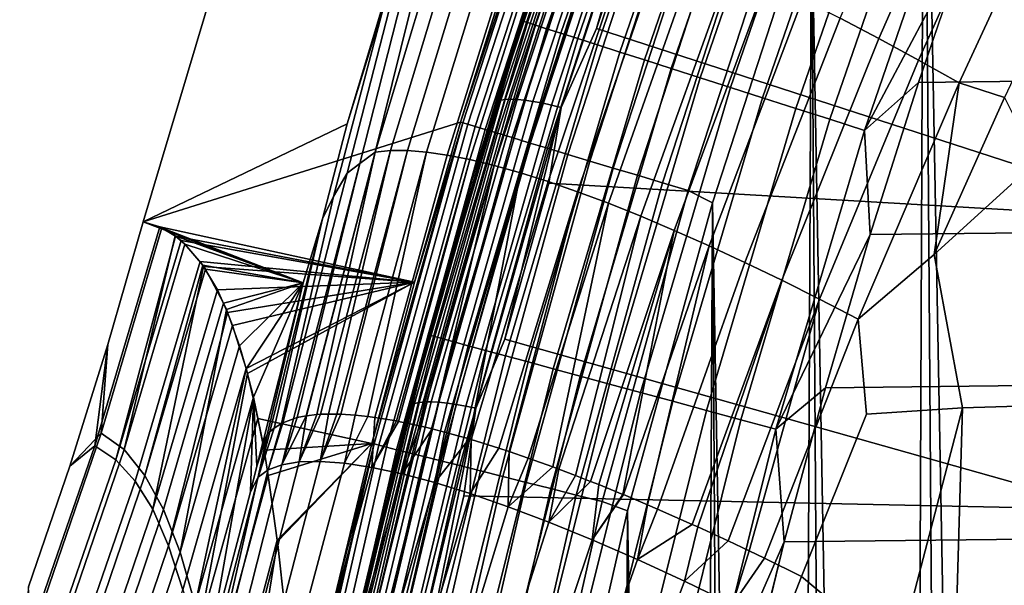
# Model space of a CAD drawing. Header units: metres. Extents: x -109 to 109, y -342 to 66.
# Tile 206 of 512: x -28.56 to -24.84, y 6.33 to 8.47. Entities that reach past the tile are written whole.
import ezdxf

# ---------------------------------------------------------------- set-up
doc = ezdxf.new("R2010")
doc.units = ezdxf.units.M
doc.layers.add('solid_K_24_62_16_000B91', color=7, linetype='CONTINUOUS')

msp = doc.modelspace()

# ---------------------------------------------------------------- linework, layer by layer
at = {"layer": 'solid_K_24_62_16_000B91'}
for points in [[(-24.752234, -11.089886, 31), (-24.667767, 11.188391, 31), (-25.145042, 10.070033, 31)], [(-25.227768, -9.960844, 31), (-25.145042, 10.070033, 31), (-25.571054, 8.933078, 31)], [(-25.227768, -9.960844, 31), (-24.996359, -10.528088, 31), (-25.145042, 10.070033, 31)], [(-24.996359, -10.528088, 31), (-24.752234, -11.089886, 31), (-25.145042, 10.070033, 31)], [(-26.258169, 9.638721, 83.562515), (-26.629583, 8.58754, 83.426178), (-26.661694, 8.467737, 83.562515)], [(-26.258169, 9.638721, 83.562515), (-26.661694, 8.467737, 83.562515), (-26.64362, 8.461953, 83.699898), (-26.24037, 9.632144, 83.699898)], [(-26.24037, 9.632144, 83.699898), (-26.64362, 8.461953, 83.699898), (-26.613539, 8.452326, 83.834938), (-26.210743, 9.621196, 83.834938)], [(-26.210743, 9.621196, 83.834938), (-26.613539, 8.452326, 83.834938), (-26.571707, 8.438938, 83.966492), (-26.169544, 9.60597, 83.966492)], [(-26.169544, 9.60597, 83.966492), (-26.571707, 8.438938, 83.966492), (-26.518482, 8.421905, 84.093422), (-26.117125, 9.586598, 84.093422)], [(-26.117125, 9.586598, 84.093422), (-26.518482, 8.421905, 84.093422), (-26.454319, 8.40137, 84.214653), (-26.053932, 9.563247, 84.214653)], [(-26.053932, 9.563247, 84.214653), (-26.454319, 8.40137, 84.214653), (-26.379765, 8.37751, 84.32914), (-25.980509, 9.536113, 84.32914)], [(-25.980509, 9.536113, 84.32914), (-26.379765, 8.37751, 84.32914), (-26.29546, 8.35053, 84.435905), (-25.89748, 9.505429, 84.435905)], [(-25.89748, 9.505429, 84.435905), (-26.29546, 8.35053, 84.435905), (-26.202124, 8.320659, 84.534042), (-25.805555, 9.471459, 84.534042)], [(-25.805555, 9.471459, 84.534042), (-26.202124, 8.320659, 84.534042), (-26.100554, 8.288153, 84.622704), (-25.705523, 9.434492, 84.622704)], [(-25.705523, 9.434492, 84.622704), (-26.100554, 8.288153, 84.622704), (-25.991619, 8.25329, 84.701141), (-25.598236, 9.394844, 84.701141)], [(-26.73579, 8.251332, 43.244476), (-26.473448, 9.05409, 43.440899), (-26.352728, 9.395815, 43.498203)], [(-26.383034, 9.296406, 43.436703), (-26.73579, 8.251332, 43.244476), (-26.352728, 9.395815, 43.498203)], [(-25.598236, 9.394844, 84.701141), (-25.991619, 8.25329, 84.701141), (-25.876249, 8.216368, 84.768677), (-25.484613, 9.352856, 84.768677)], [(-25.461948, 8.478376, -21.302095), (-25.071821, 9.39183, -21.312485), (-24.919682, 9.305031, -21.436213), (-25.315866, 8.401527, -21.415205)], [(-25.484613, 9.352856, 84.768677), (-25.876249, 8.216368, 84.768677), (-25.755432, 8.177702, 84.824738), (-25.365623, 9.308884, 84.824738)], [(24.762493, 9.372699, 84.926178), (-24.970949, 8.806462, 84.926178), (-25.16643, 8.235711, 84.926178), (24.970947, 8.806472, 84.926178)], [(-25.365623, 9.308884, 84.824738), (-25.755432, 8.177702, 84.824738), (-25.630199, 8.137624, 84.868843), (-25.242287, 9.263305, 84.868843)], [(-25.315866, 8.401527, -21.415205), (-24.919682, 9.305031, -21.436213), (-24.763647, 9.212976, -21.550917), (-25.1661, 8.319945, -21.519821)], [(-26.498806, 9.280988, 30.136866), (-26.708704, 8.686941, 30.034899), (-26.896856, 8.085601, 30.034899)], [(-26.88843, 8.083062, 30.136866), (-26.498806, 9.280988, 30.136866), (-26.896856, 8.085601, 30.034899)], [(-26.870039, 8.077535, 30.237499), (-26.480684, 9.27464, 30.237499), (-26.498806, 9.280988, 30.136866), (-26.88843, 8.083062, 30.136866)], [(-26.480684, 9.27464, 30.237499), (-26.870039, 8.077535, 30.237499), (-26.841887, 8.069071, 30.335642), (-26.452938, 9.264923, 30.335642)], [(-26.371096, 9.300423, 43.399498), (-26.745205, 8.168626, 43.148582), (-26.757307, 8.164118, 43.18568), (-26.383034, 9.296406, 43.436703)], [(-26.383034, 9.296406, 43.436703), (-26.757307, 8.164118, 43.18568), (-26.73579, 8.251332, 43.244476)], [(-26.354666, 9.302498, 43.363876), (-26.728552, 8.171376, 43.113113), (-26.745205, 8.168626, 43.148582), (-26.371096, 9.300423, 43.399498)], [(-26.334026, 9.302594, 43.330456), (-26.707634, 8.17232, 43.07988), (-26.728552, 8.171376, 43.113113), (-26.354666, 9.302498, 43.363876)], [(-26.309534, 9.30071, 43.299805), (-26.682808, 8.171444, 43.04945), (-26.707634, 8.17232, 43.07988), (-26.334026, 9.302594, 43.330456)], [(-26.281607, 9.296879, 43.272446), (-26.654501, 8.168759, 43.02235), (-26.682808, 8.171444, 43.04945), (-26.309534, 9.30071, 43.299805)], [(-26.250723, 9.291164, 43.248856), (-26.623198, 8.164315, 42.999039), (-26.654501, 8.168759, 43.02235), (-26.281607, 9.296879, 43.272446)], [(-26.217413, 9.283667, 43.229431), (-26.589434, 8.158187, 42.979919), (-26.623198, 8.164315, 42.999039), (-26.250723, 9.291164, 43.248856)], [(-26.182247, 9.274513, 43.214512), (-26.553791, 8.150478, 42.965321), (-26.589434, 8.158187, 42.979919), (-26.217413, 9.283667, 43.229431)], [(-26.14583, 9.263861, 43.20435), (-26.516878, 8.141323, 42.95549), (-26.553791, 8.150478, 42.965321), (-26.182247, 9.274513, 43.214512)], [(-26.452938, 9.264923, 30.335642), (-26.841887, 8.069071, 30.335642), (-26.804264, 8.057761, 30.430262), (-26.415861, 9.251937, 30.430262)], [(-26.415861, 9.251937, 30.430262), (-26.804264, 8.057761, 30.430262), (-26.757568, 8.043724, 30.520365), (-26.369843, 9.235819, 30.520365)], [(-26.369843, 9.235819, 30.520365), (-26.757568, 8.043724, 30.520365), (-26.702288, 8.027106, 30.605007), (-26.315363, 9.216739, 30.605007)], [(-26.14583, 9.263861, 43.20435), (-26.383057, 8.43944, 43.019005), (-26.516878, 8.141323, 42.95549)], [(-26.14583, 9.263861, 43.20435), (-26.190243, 9.02004, 43.14772), (-26.383057, 8.43944, 43.019005)], [(-25.242287, 9.263305, 84.868843), (-25.630199, 8.137624, 84.868843), (-25.501623, 8.096475, 84.900612), (-25.115656, 9.216508, 84.900612)], [(-26.315363, 9.216739, 30.605007), (-26.702288, 8.027106, 30.605007), (-26.639004, 8.008083, 30.683298), (-26.252996, 9.194896, 30.683298)], [(-26.252996, 9.194896, 30.683298), (-26.639004, 8.008083, 30.683298), (-26.568382, 7.986853, 30.754417), (-26.183397, 9.17052, 30.754417)], [(-25.115656, 9.216508, 84.900612), (-25.501623, 8.096475, 84.900612), (-25.370802, 8.054606, 84.919785), (-24.986814, 9.168895, 84.919785)], [(-25.1661, 8.319945, -21.519821), (-24.763647, 9.212976, -21.550917), (-24.604107, 9.115869, -21.656206), (-25.013027, 8.233805, -21.615583)], [(-26.183397, 9.17052, 30.754417), (-26.568382, 7.986853, 30.754417), (-26.491161, 7.96364, 30.817619), (-26.107296, 9.143867, 30.817619)], [(-24.986814, 9.168895, 84.919785), (-25.370802, 8.054606, 84.919785), (-24.970949, 8.806462, 84.926178)], [(-26.107296, 9.143867, 30.817619), (-26.491161, 7.96364, 30.817619), (-26.408154, 7.938687, 30.872238), (-26.02549, 9.115215, 30.872238)], [(-26.02549, 9.115215, 30.872238), (-26.408154, 7.938687, 30.872238), (-26.320229, 7.912256, 30.917702), (-25.938841, 9.084867, 30.917702)], [(-25.938841, 9.084867, 30.917702), (-26.320229, 7.912256, 30.917702), (-26.228312, 7.884625, 30.953533), (-25.848255, 9.053141, 30.953533)], [(-25.013027, 8.233805, -21.615583), (-24.604107, 9.115869, -21.656206), (-24.56476, 8.763725, -21.73756), (-24.840965, 8.179296, -21.704206)], [(-26.73579, 8.251332, 43.244476), (-26.668295, 8.467478, 43.312233), (-26.473448, 9.05409, 43.440899)], [(-26.473448, 9.05409, 43.440899), (-26.668295, 8.467478, 43.312233), (-26.629583, 8.58754, 83.426178)], [(-25.848255, 9.053141, 30.953533), (-26.228312, 7.884625, 30.953533), (-26.133366, 7.856084, 30.979355), (-25.754684, 9.02037, 30.979355)], [(-26.190243, 9.02004, 43.14772), (-23.804426, 8.794173, 43.097649), (-24.149895, 7.714644, 42.858322), (-26.383057, 8.43944, 43.019005)], [(-25.754684, 9.02037, 30.979355), (-26.133366, 7.856084, 30.979355), (-26.036386, 7.826931, 30.994898), (-25.659111, 8.986897, 30.994898)], [(-27.219597, 7.972097, -19.209707), (-26.921438, 8.963758, -19.036854), (-26.861788, 8.970532, -19.227673), (-27.162268, 7.978426, -19.386156)], [(-27.162268, 7.978426, -19.386156), (-26.861788, 8.970532, -19.227673), (-26.794979, 8.96914, -19.416288), (-27.097836, 7.978263, -19.560278)], [(-27.097836, 7.978263, -19.560278), (-26.794979, 8.96914, -19.416288), (-26.720552, 8.961529, -19.601833), (-27.026188, 7.972586, -19.731421)], [(-25.659111, 8.986897, 30.994898), (-26.036386, 7.826931, 30.994898), (-25.944952, 7.780631, 31), (-25.571054, 8.933078, 31)], [(-26.708704, 8.686941, 30.034899), (-27.72887, 8.941092, -0.000078), (-28.096148, 7.709268, 0.003387), (-26.896856, 8.085601, 30.034899)], [(-27.146049, 8.675039, -18.219675), (-27.32548, 8.078729, -18.328506), (-28.096148, 7.709268, 0.003387), (-27.72887, 8.941092, -0.000078)], [(-26.992424, 8.890015, -18.855658), (-26.921438, 8.963758, -19.036854), (-27.219597, 7.972097, -19.209707)], [(-27.026188, 7.972586, -19.731421), (-26.720552, 8.961529, -19.601833), (-26.63868, 8.947692, -19.783787), (-26.947491, 7.961384, -19.899101)], [(-26.947491, 7.961384, -19.899101), (-26.63868, 8.947692, -19.783787), (-26.549526, 8.927623, -19.961624), (-26.861904, 7.944648, -20.06284)], [(-25.651836, -8.811467, 31), (-25.571054, 8.933078, 31), (-25.944952, 7.780631, 31)], [(-25.651836, -8.811467, 31), (-25.446291, -9.388548, 31), (-25.571054, 8.933078, 31)], [(-25.446291, -9.388548, 31), (-25.227768, -9.960844, 31), (-25.571054, 8.933078, 31)], [(-26.861904, 7.944648, -20.06284), (-26.549526, 8.927623, -19.961624), (-26.453268, 8.901315, -20.134825), (-26.769596, 7.92237, -20.222153)], [(-26.769596, 7.92237, -20.222153), (-26.453268, 8.901315, -20.134825), (-26.350075, 8.868765, -20.30287), (-26.670731, 7.894543, -20.376558)], [(-27.04833, 8.831449, -18.670416), (-26.992424, 8.890015, -18.855658), (-27.219597, 7.972097, -19.209707), (-27.277903, 7.929711, -19.036991)], [(-26.670731, 7.894543, -20.376558), (-26.350075, 8.868765, -20.30287), (-26.240217, 8.830055, -20.465315), (-26.565571, 7.861238, -20.525654)], [(-27.277903, 7.929711, -19.036991), (-27.32543, 7.892591, -18.861504), (-27.123585, 8.677474, -18.505056), (-27.04833, 8.831449, -18.670416)], [(-26.565571, 7.861238, -20.525654), (-26.240217, 8.830055, -20.465315), (-26.124065, 8.785361, -20.621796), (-26.454466, 7.822608, -20.669102)], [(-26.454466, 7.822608, -20.669102), (-26.124065, 8.785361, -20.621796), (-26.001993, 8.734861, -20.771952), (-26.337772, 7.77881, -20.806578)], [(-25.370802, 8.054606, 84.919785), (-25.16643, 8.235711, 84.926178), (-24.970949, 8.806462, 84.926178)], [(24.970947, 8.806472, 84.926178), (-25.16643, 8.235711, 84.926178), (-25.348896, 7.660576, 84.926178), (25.166428, 8.235722, 84.926178)], [(-26.337772, 7.77881, -20.806578), (-26.001993, 8.734861, -20.771952), (-25.874372, 8.678734, -20.915421), (-26.215845, 7.729997, -20.937748)], [(-27.32543, 7.892591, -18.861504), (-27.377378, 7.805146, -18.695299), (-27.184776, 8.534069, -18.339186), (-27.123585, 8.677474, -18.505056)], [(-27.184776, 8.534069, -18.339186), (-27.32548, 8.078729, -18.328506), (-27.146049, 8.675039, -18.219675)], [(-26.215845, 7.729997, -20.937748), (-25.874372, 8.678734, -20.915421), (-25.741575, 8.617159, -21.051842), (-26.089045, 7.676327, -21.062284)], [(-26.089045, 7.676327, -21.062284), (-25.741575, 8.617159, -21.051842), (-25.603975, 8.550313, -21.180853), (-25.957724, 7.617956, -21.179857)], [(-26.668295, 8.467478, 43.312233), (-26.850212, 7.876486, 43.182629), (-26.990961, 7.384096, 83.426178), (-26.629583, 8.58754, 83.426178)], [(-26.661694, 8.467737, 83.562515), (-26.629583, 8.58754, 83.426178), (-26.990961, 7.384096, 83.426178)], [(-27.377378, 7.805146, -18.695299), (-27.4189, 7.720669, -18.528538), (-27.32548, 8.078729, -18.328506), (-27.184776, 8.534069, -18.339186)], [(-25.957724, 7.617956, -21.179857), (-25.603975, 8.550313, -21.180853), (-25.461948, 8.478376, -21.302095), (-25.822241, 7.55504, -21.290138)], [(-26.661694, 8.467737, 83.562515), (-26.990961, 7.384096, 83.426178), (-27.013027, 7.28005, 83.562515)], [(-26.661694, 8.467737, 83.562515), (-27.013027, 7.28005, 83.562515), (-26.994715, 7.275071, 83.699898), (-26.64362, 8.461953, 83.699898)], [(-26.64362, 8.461953, 83.699898), (-26.994715, 7.275071, 83.699898), (-26.964237, 7.266784, 83.834938), (-26.613539, 8.452326, 83.834938)], [(-26.613539, 8.452326, 83.834938), (-26.964237, 7.266784, 83.834938), (-26.921854, 7.25526, 83.966492), (-26.571707, 8.438938, 83.966492)], [(-26.73579, 8.251332, 43.244476), (-26.850212, 7.876486, 43.182629), (-26.668295, 8.467478, 43.312233)], [(-25.822241, 7.55504, -21.290138), (-25.461948, 8.478376, -21.302095), (-25.315866, 8.401527, -21.415205), (-25.682949, 7.487733, -21.392797)], [(-26.571707, 8.438938, 83.966492), (-26.921854, 7.25526, 83.966492), (-26.867928, 7.240596, 84.093422), (-26.518482, 8.421905, 84.093422)], [(-26.518482, 8.421905, 84.093422), (-26.867928, 7.240596, 84.093422), (-26.802917, 7.22292, 84.214653), (-26.454319, 8.40137, 84.214653)], [(-26.516878, 8.141323, 42.95549), (-26.383057, 8.43944, 43.019005), (-24.149895, 7.714644, 42.858322), (-26.563042, 7.854595, 42.889347)], [(-26.454319, 8.40137, 84.214653), (-26.802917, 7.22292, 84.214653), (-26.727383, 7.202382, 84.32914), (-26.379765, 8.37751, 84.32914)], [(-26.379765, 8.37751, 84.32914), (-26.727383, 7.202382, 84.32914), (-26.641968, 7.179157, 84.435905), (-26.29546, 8.35053, 84.435905)], [(-25.682949, 7.487733, -21.392797), (-25.315866, 8.401527, -21.415205), (-25.1661, 8.319945, -21.519821), (-25.540207, 7.416194, -21.487505)], [(-26.29546, 8.35053, 84.435905), (-26.641968, 7.179157, 84.435905), (-26.547401, 7.153444, 84.534042), (-26.202124, 8.320659, 84.534042)], [(-26.202124, 8.320659, 84.534042), (-26.547401, 7.153444, 84.534042), (-26.444492, 7.125463, 84.622704), (-26.100554, 8.288153, 84.622704)], [(-25.540207, 7.416194, -21.487505), (-25.1661, 8.319945, -21.519821), (-25.013027, 8.233805, -21.615583), (-25.394371, 7.340574, -21.573933)], [(-26.100554, 8.288153, 84.622704), (-26.444492, 7.125463, 84.622704), (-26.334122, 7.095452, 84.701141), (-25.991619, 8.25329, 84.701141)], [(-27.06897, 7.092088, 42.98748), (-26.850212, 7.876486, 43.182629), (-26.73579, 8.251332, 43.244476)], [(-26.757307, 8.164118, 43.18568), (-27.06897, 7.092088, 42.98748), (-26.73579, 8.251332, 43.244476)], [(-25.991619, 8.25329, 84.701141), (-26.334122, 7.095452, 84.701141), (-26.217232, 7.063669, 84.768677), (-25.876249, 8.216368, 84.768677)], [(25.166428, 8.235722, 84.926178), (-25.348896, 7.660576, 84.926178), (-25.518194, 7.081512, 84.926178), (25.348892, 7.660587, 84.926178)], [(-25.394371, 7.340574, -21.573933), (-25.013027, 8.233805, -21.615583), (-25.10709, 7.585128, -21.670218)], [(-25.370802, 8.054606, 84.919785), (-25.348896, 7.660576, 84.926178), (-25.16643, 8.235711, 84.926178)], [(-25.013027, 8.233805, -21.615583), (-24.840965, 8.179296, -21.704206), (-25.10709, 7.585128, -21.670218)], [(-25.876249, 8.216368, 84.768677), (-26.217232, 7.063669, 84.768677), (-26.094822, 7.030385, 84.824738), (-25.755432, 8.177702, 84.824738)], [(-26.745205, 8.168626, 43.148582), (-27.070572, 7.022581, 42.894512), (-27.082813, 7.017576, 42.931499), (-26.757307, 8.164118, 43.18568)], [(-26.757307, 8.164118, 43.18568), (-27.082813, 7.017576, 42.931499), (-27.06897, 7.092088, 42.98748)], [(-26.728552, 8.171376, 43.113113), (-27.053724, 7.026013, 42.859192), (-27.070572, 7.022581, 42.894512), (-26.745205, 8.168626, 43.148582)], [(-26.707634, 8.17232, 43.07988), (-27.032562, 7.027815, 42.826149), (-27.053724, 7.026013, 42.859192), (-26.728552, 8.171376, 43.113113)], [(-26.682808, 8.171444, 43.04945), (-27.007448, 7.027956, 42.795944), (-27.032562, 7.027815, 42.826149), (-26.707634, 8.17232, 43.07988)], [(-26.654501, 8.168759, 43.02235), (-26.978811, 7.026433, 42.7691), (-27.007448, 7.027956, 42.795944), (-26.682808, 8.171444, 43.04945)], [(-26.623198, 8.164315, 42.999039), (-26.947144, 7.023272, 42.746075), (-26.978811, 7.026433, 42.7691), (-26.654501, 8.168759, 43.02235)], [(-26.589434, 8.158187, 42.979919), (-26.912989, 7.018527, 42.727264), (-26.947144, 7.023272, 42.746075), (-26.623198, 8.164315, 42.999039)], [(-26.553791, 8.150478, 42.965321), (-26.87693, 7.01228, 42.71299), (-26.912989, 7.018527, 42.727264), (-26.589434, 8.158187, 42.979919)], [(-26.516878, 8.141323, 42.95549), (-26.839588, 7.004638, 42.703495), (-26.87693, 7.01228, 42.71299), (-26.553791, 8.150478, 42.965321)], [(-25.755432, 8.177702, 84.824738), (-26.094822, 7.030385, 84.824738), (-25.967939, 6.995885, 84.868843), (-25.630199, 8.137624, 84.868843)], [(-25.10709, 7.585128, -21.670218), (-24.840965, 8.179296, -21.704206), (-24.720373, 7.936636, -21.794312)], [(-26.516878, 8.141323, 42.95549), (-26.730146, 7.265615, 42.758774), (-26.839588, 7.004638, 42.703495)], [(-26.516878, 8.141323, 42.95549), (-26.563042, 7.854595, 42.889347), (-26.730146, 7.265615, 42.758774)], [(-25.630199, 8.137624, 84.868843), (-25.967939, 6.995885, 84.868843), (-25.837669, 6.960464, 84.900612), (-25.501623, 8.096475, 84.900612)], [(-28.033062, 7.68928, 1.896953), (-27.07147, 7.480192, 30.034899), (-26.896856, 8.085601, 30.034899), (-28.096148, 7.709268, 0.003387)], [(-27.4189, 7.720669, -18.528538), (-27.491795, 7.47853, -18.439333), (-28.096148, 7.709268, 0.003387), (-27.32548, 8.078729, -18.328506)], [(-26.88843, 8.083062, 30.136866), (-27.07147, 7.480192, 30.034899), (-27.23246, 6.87102, 30.034899)], [(-27.223927, 6.868867, 30.136866), (-26.88843, 8.083062, 30.136866), (-27.23246, 6.87102, 30.034899)], [(-27.205307, 6.864169, 30.237499), (-26.870039, 8.077535, 30.237499), (-26.88843, 8.083062, 30.136866), (-27.223927, 6.868867, 30.136866)], [(-26.870039, 8.077535, 30.237499), (-27.205307, 6.864169, 30.237499), (-27.176804, 6.856977, 30.335642), (-26.841887, 8.069071, 30.335642)], [(-26.88843, 8.083062, 30.136866), (-26.896856, 8.085601, 30.034899), (-27.07147, 7.480192, 30.034899)], [(-25.501623, 8.096475, 84.900612), (-25.837669, 6.960464, 84.900612), (-25.705124, 6.924424, 84.919785), (-25.370802, 8.054606, 84.919785)], [(-26.841887, 8.069071, 30.335642), (-27.176804, 6.856977, 30.335642), (-27.138712, 6.847366, 30.430262), (-26.804264, 8.057761, 30.430262)], [(-26.804264, 8.057761, 30.430262), (-27.138712, 6.847366, 30.430262), (-27.091433, 6.835438, 30.520365), (-26.757568, 8.043724, 30.520365)], [(-26.757568, 8.043724, 30.520365), (-27.091433, 6.835438, 30.520365), (-27.035463, 6.821316, 30.605007), (-26.702288, 8.027106, 30.605007)], [(-25.370802, 8.054606, 84.919785), (-25.705124, 6.924424, 84.919785), (-25.348896, 7.660576, 84.926178)], [(-26.702288, 8.027106, 30.605007), (-27.035463, 6.821316, 30.605007), (-26.97139, 6.805151, 30.683298), (-26.639004, 8.008083, 30.683298)], [(-26.639004, 8.008083, 30.683298), (-26.97139, 6.805151, 30.683298), (-26.899885, 6.78711, 30.754417), (-26.568382, 7.986853, 30.754417)], [(-27.219597, 7.972097, -19.209707), (-27.480827, 6.975237, -19.3797), (-27.514378, 6.96844, -19.267128), (-27.277903, 7.929711, -19.036991)], [(-27.219597, 7.972097, -19.209707), (-27.47887, 6.975547, -19.38591), (-27.480827, 6.975237, -19.3797)], [(-27.219597, 7.972097, -19.209707), (-27.439587, 6.98012, -19.503773), (-27.47887, 6.975547, -19.38591)], [(-27.162268, 7.978426, -19.386156), (-27.426044, 6.981057, -19.541769), (-27.439587, 6.98012, -19.503773), (-27.219597, 7.972097, -19.209707)], [(-27.162268, 7.978426, -19.386156), (-27.396584, 6.982146, -19.62052), (-27.426044, 6.981057, -19.541769)], [(-27.097836, 7.978263, -19.560278), (-27.364328, 6.982042, -19.701406), (-27.396584, 6.982146, -19.62052), (-27.162268, 7.978426, -19.386156)], [(-27.097836, 7.978263, -19.560278), (-27.350046, 6.981617, -19.735659), (-27.364328, 6.982042, -19.701406)], [(-27.026188, 7.972586, -19.731421), (-27.295698, 6.978171, -19.858467), (-27.350046, 6.981617, -19.735659), (-27.097836, 7.978263, -19.560278)], [(-27.026188, 7.972586, -19.731421), (-27.246927, 6.972968, -19.959982), (-27.295698, 6.978171, -19.858467)], [(-26.947491, 7.961384, -19.899101), (-27.220636, 6.969456, -20.011789), (-27.246927, 6.972968, -19.959982), (-27.026188, 7.972586, -19.731421)], [(-26.568382, 7.986853, 30.754417), (-26.899885, 6.78711, 30.754417), (-26.821701, 6.767384, 30.817619), (-26.491161, 7.96364, 30.817619)], [(-27.277903, 7.929711, -19.036991), (-27.528545, 6.964587, -19.215546), (-27.568972, 6.949135, -19.049997), (-27.32543, 7.892591, -18.861504)], [(-27.277903, 7.929711, -19.036991), (-27.514378, 6.96844, -19.267128), (-27.528545, 6.964587, -19.215546)], [(-26.861904, 7.944648, -20.06284), (-27.139126, 6.955882, -20.161354), (-27.220636, 6.969456, -20.011789), (-26.947491, 7.961384, -19.899101)], [(-26.861904, 7.944648, -20.06284), (-27.131474, 6.95442, -20.174627), (-27.139126, 6.955882, -20.161354)], [(-26.769596, 7.92237, -20.222153), (-27.051235, 6.937418, -20.306866), (-27.131474, 6.95442, -20.174627), (-26.861904, 7.944648, -20.06284)], [(-26.491161, 7.96364, 30.817619), (-26.821701, 6.767384, 30.817619), (-26.737658, 6.746179, 30.872238), (-26.408154, 7.938687, 30.872238)], [(-26.408154, 7.938687, 30.872238), (-26.737658, 6.746179, 30.872238), (-26.648638, 6.723719, 30.917702), (-26.320229, 7.912256, 30.917702)], [(-24.538202, 7.019791, -22.027119), (-25.000303, 7.005134, -21.794312), (-25.10709, 7.585128, -21.670218), (-24.720373, 7.936636, -21.794312)], [(-27.32543, 7.892591, -18.861504), (-27.568972, 6.949135, -19.049997), (-27.573742, 6.946745, -19.02813), (-27.377378, 7.805146, -18.695299)], [(-26.769596, 7.92237, -20.222153), (-27.00407, 6.926128, -20.379261), (-27.051235, 6.937418, -20.306866)], [(-26.670731, 7.894543, -20.376558), (-26.957321, 6.914099, -20.447559), (-27.00407, 6.926128, -20.379261), (-26.769596, 7.92237, -20.222153)], [(-26.670731, 7.894543, -20.376558), (-26.864534, 6.88804, -20.574137), (-26.957321, 6.914099, -20.447559)], [(-26.565571, 7.861238, -20.525654), (-26.857388, 6.885923, -20.583435), (-26.864534, 6.88804, -20.574137), (-26.670731, 7.894543, -20.376558)], [(-26.320229, 7.912256, 30.917702), (-26.648638, 6.723719, 30.917702), (-26.555573, 6.700238, 30.953533), (-26.228312, 7.884625, 30.953533)], [(-27.06897, 7.092088, 42.98748), (-27.019094, 7.281399, 43.052101), (-26.850212, 7.876486, 43.182629)], [(-26.850212, 7.876486, 43.182629), (-27.019094, 7.281399, 43.052101), (-26.990961, 7.384096, 83.426178)], [(-26.454466, 7.822608, -20.669102), (-26.752012, 6.853091, -20.713848), (-26.857388, 6.885923, -20.583435), (-26.565571, 7.861238, -20.525654)], [(-26.563042, 7.854595, 42.889347), (-24.149895, 7.714644, 42.858322), (-24.444031, 6.620711, 42.615803), (-26.730146, 7.265615, 42.758774)], [(-26.228312, 7.884625, 30.953533), (-26.555573, 6.700238, 30.953533), (-26.459442, 6.675984, 30.979355), (-26.133366, 7.856084, 30.979355)], [(-26.133366, 7.856084, 30.979355), (-26.459442, 6.675984, 30.979355), (-26.361254, 6.651211, 30.994898), (-26.036386, 7.826931, 30.994898)], [(-26.454466, 7.822608, -20.669102), (-26.712692, 6.84012, -20.759546), (-26.752012, 6.853091, -20.713848)], [(-26.337772, 7.77881, -20.806578), (-26.641394, 6.815697, -20.838692), (-26.712692, 6.84012, -20.759546), (-26.454466, 7.822608, -20.669102)], [(-26.036386, 7.826931, 30.994898), (-26.361254, 6.651211, 30.994898), (-26.266127, 6.615835, 31), (-25.944952, 7.780631, 31)], [(-27.4189, 7.720669, -18.528538), (-27.377378, 7.805146, -18.695299), (-27.573742, 6.946745, -19.02813), (-27.602041, 6.928849, -18.883081)], [(-26.337772, 7.77881, -20.806578), (-26.548704, 6.782348, -20.934999), (-26.641394, 6.815697, -20.838692)], [(-26.215845, 7.729997, -20.937748), (-26.525581, 6.773766, -20.957945), (-26.548704, 6.782348, -20.934999), (-26.337772, 7.77881, -20.806578)], [(-26.02356, -7.644145, 31), (-25.944952, 7.780631, 31), (-26.266127, 6.615835, 31)], [(-26.02356, -7.644145, 31), (-25.844301, -8.229862, 31), (-25.944952, 7.780631, 31)], [(-25.844301, -8.229862, 31), (-25.651836, -8.811467, 31), (-25.944952, 7.780631, 31)], [(-28.279495, 6.862456, 1.889472), (-28.033062, 7.68928, 1.896953), (-28.096148, 7.709268, 0.003387), (-28.229647, 7.245644, 0.003353)], [(-28.255381, 6.910335, -2.125688), (-28.229647, 7.245644, 0.003353), (-28.096148, 7.709268, 0.003387), (-28.025431, 7.685674, -2.13506)], [(-28.025431, 7.685674, -2.13506), (-28.096148, 7.709268, 0.003387), (-27.491795, 7.47853, -18.439333)], [(-27.617294, 6.915355, -18.789057), (-27.627502, 6.903794, -18.715708), (-27.491795, 7.47853, -18.439333), (-27.4189, 7.720669, -18.528538)], [(-27.4189, 7.720669, -18.528538), (-27.602041, 6.928849, -18.883081), (-27.617294, 6.915355, -18.789057)], [(-26.215845, 7.729997, -20.937748), (-26.462603, 6.749892, -21.018385), (-26.525581, 6.773766, -20.957945)], [(-26.089045, 7.676327, -21.062284), (-26.40543, 6.727616, -21.070763), (-26.462603, 6.749892, -21.018385), (-26.215845, 7.729997, -20.937748)], [(-28.200121, 6.808679, 4.466458), (-27.973978, 7.654283, 3.793612), (-28.033062, 7.68928, 1.896953), (-28.279495, 6.862456, 1.889472)], [(-28.255381, 6.910335, -2.125688), (-28.025431, 7.685674, -2.13506), (-27.975832, 7.655636, -3.732136), (-28.168488, 6.848606, -4.964062)], [(-28.033062, 7.68928, 1.896953), (-27.973978, 7.654283, 3.793612), (-27.07147, 7.480192, 30.034899)], [(-27.975832, 7.655636, -3.732136), (-28.025431, 7.685674, -2.13506), (-27.491795, 7.47853, -18.439333)], [(-26.089045, 7.676327, -21.062284), (-26.374031, 6.715148, -21.098566), (-26.40543, 6.727616, -21.070763)], [(-26.089045, 7.676327, -21.062284), (-26.283361, 6.678259, -21.175203), (-26.374031, 6.715148, -21.098566)], [(-25.957724, 7.617956, -21.179857), (-26.281065, 6.677307, -21.177076), (-26.283361, 6.678259, -21.175203), (-26.089045, 7.676327, -21.062284)], [(-28.200121, 6.808679, 4.466458), (-27.953304, 7.637688, 4.489989), (-27.973978, 7.654283, 3.793612)], [(-28.200121, 6.808679, 4.466458), (-28.127426, 6.727916, 7.042382), (-27.881075, 7.558344, 7.082424), (-27.953304, 7.637688, 4.489989)], [(-28.168488, 6.848606, -4.964062), (-27.975832, 7.655636, -3.732136), (-27.938799, 7.624556, -4.989755)], [(-27.938799, 7.624556, -4.989755), (-27.975832, 7.655636, -3.732136), (-27.491795, 7.47853, -18.439333)], [(-27.973978, 7.654283, 3.793612), (-27.953304, 7.637688, 4.489989), (-27.07147, 7.480192, 30.034899)], [(-27.953304, 7.637688, 4.489989), (-27.881075, 7.558344, 7.082424), (-27.07147, 7.480192, 30.034899)], [(-25.705124, 6.924424, 84.919785), (-25.518194, 7.081512, 84.926178), (-25.348896, 7.660576, 84.926178)], [(25.348892, 7.660587, 84.926178), (-25.518194, 7.081512, 84.926178), (-25.674267, 6.49876, 84.926178), (25.51819, 7.081523, 84.926178)], [(-28.168488, 6.848606, -4.964062), (-27.938799, 7.624556, -4.989755), (-27.871183, 7.544526, -7.459295), (-28.09067, 6.750243, -7.800826)], [(-27.871183, 7.544526, -7.459295), (-27.938799, 7.624556, -4.989755), (-27.491795, 7.47853, -18.439333)], [(-25.957724, 7.617956, -21.179857), (-26.190748, 6.63929, -21.248177), (-26.281065, 6.677307, -21.177076)], [(-25.822241, 7.55504, -21.290138), (-26.152742, 6.622941, -21.276648), (-26.190748, 6.63929, -21.248177), (-25.957724, 7.617956, -21.179857)], [(-28.127426, 6.727916, 7.042382), (-28.060226, 6.622414, 9.616758), (-27.867992, 7.539851, 7.582494), (-27.881075, 7.558344, 7.082424)], [(-27.881075, 7.558344, 7.082424), (-27.867992, 7.539851, 7.582494), (-27.07147, 7.480192, 30.034899)], [(-25.682949, 7.487733, -21.392797), (-26.020987, 6.564728, -21.369038), (-26.152742, 6.622941, -21.276648), (-25.822241, 7.55504, -21.290138)], [(-25.394371, 7.340574, -21.573933), (-25.10709, 7.585128, -21.670218), (-25.000303, 7.005134, -21.794312), (-25.36293, 6.981447, -21.635612)], [(-28.09067, 6.750243, -7.800826), (-27.871183, 7.544526, -7.459295), (-27.861267, 7.529821, -7.843384)], [(-28.09067, 6.750243, -7.800826), (-27.861267, 7.529821, -7.843384), (-27.792566, 7.401632, -10.694729), (-28.01988, 6.62081, -10.635257)], [(-28.060226, 6.622414, 9.616758), (-27.816212, 7.45134, 9.673199), (-27.867992, 7.539851, 7.582494)], [(-27.861267, 7.529821, -7.843384), (-27.871183, 7.544526, -7.459295), (-27.491795, 7.47853, -18.439333)], [(-27.867992, 7.539851, 7.582494), (-27.816212, 7.45134, 9.673199), (-27.07147, 7.480192, 30.034899)], [(-27.792566, 7.401632, -10.694729), (-27.861267, 7.529821, -7.843384), (-27.491795, 7.47853, -18.439333)], [(-27.816212, 7.45134, 9.673199), (-27.77766, 7.3665, 11.365636), (-27.07147, 7.480192, 30.034899)], [(-27.77766, 7.3665, 11.365636), (-27.75843, 7.316804, 12.261761), (-27.07147, 7.480192, 30.034899)], [(-27.75843, 7.316804, 12.261761), (-27.707386, 7.154913, 14.846534), (-27.07147, 7.480192, 30.034899)], [(-27.707386, 7.154913, 14.846534), (-27.702021, 7.1349, 15.138436), (-27.07147, 7.480192, 30.034899)], [(-27.662592, 6.965668, 17.428671), (-27.23246, 6.87102, 30.034899), (-27.07147, 7.480192, 30.034899), (-27.702021, 7.1349, 15.138436)], [(-25.682949, 7.487733, -21.392797), (-26.00075, 6.555584, -21.382387), (-26.020987, 6.564728, -21.369038)], [(-25.540207, 7.416194, -21.487505), (-25.885828, 6.502668, -21.454151), (-26.00075, 6.555584, -21.382387), (-25.682949, 7.487733, -21.392797)], [(-28.060226, 6.622414, 9.616758), (-28.000565, 6.484455, 12.188396), (-27.77766, 7.3665, 11.365636), (-27.816212, 7.45134, 9.673199)], [(-27.781845, 7.376767, -11.174424), (-27.792566, 7.401632, -10.694729), (-27.491795, 7.47853, -18.439333)], [(-27.732281, 7.240044, -13.543887), (-27.781845, 7.376767, -11.174424), (-27.491795, 7.47853, -18.439333)], [(-27.706861, 7.153215, -14.873245), (-27.732281, 7.240044, -13.543887), (-27.491795, 7.47853, -18.439333)], [(-27.679913, 7.045404, -16.387434), (-27.706861, 7.153215, -14.873245), (-27.491795, 7.47853, -18.439333)], [(-27.679913, 7.045404, -16.387434), (-27.491795, 7.47853, -18.439333), (-27.644905, 6.874732, -18.552155)], [(-27.627502, 6.903794, -18.715708), (-27.644905, 6.874732, -18.552155), (-27.491795, 7.47853, -18.439333)], [(-25.540207, 7.416194, -21.487505), (-25.805906, 6.46491, -21.500107), (-25.885828, 6.502668, -21.454151)], [(-25.394371, 7.340574, -21.573933), (-25.747969, 6.437057, -21.53146), (-25.805906, 6.46491, -21.500107), (-25.540207, 7.416194, -21.487505)], [(-28.01988, 6.62081, -10.635257), (-27.792566, 7.401632, -10.694729), (-27.781845, 7.376767, -11.174424), (-27.956131, 6.459272, -13.466453)], [(-27.956131, 6.459272, -13.466453), (-27.781845, 7.376767, -11.174424), (-27.732281, 7.240044, -13.543887)], [(-27.31148, 6.077984, 83.562515), (-27.013027, 7.28005, 83.562515), (-26.990961, 7.384096, 83.426178), (-27.297983, 6.165651, 83.426178)], [(-27.019094, 7.281399, 43.052101), (-27.174839, 6.682519, 42.920769), (-27.297983, 6.165651, 83.426178), (-26.990961, 7.384096, 83.426178)], [(-28.000565, 6.484455, 12.188396), (-27.75843, 7.316804, 12.261761), (-27.77766, 7.3665, 11.365636)], [(-25.747969, 6.437057, -21.53146), (-25.394371, 7.340574, -21.573933), (-25.36293, 6.981447, -21.635612), (-25.608145, 6.368227, -21.600515)], [(-28.000565, 6.484455, 12.188396), (-27.94696, 6.317566, 14.756677), (-27.707386, 7.154913, 14.846534), (-27.75843, 7.316804, 12.261761)], [(-27.013027, 7.28005, 83.562515), (-27.31148, 6.077984, 83.562515), (-27.292967, 6.07382, 83.699898), (-26.994715, 7.275071, 83.699898)], [(-26.994715, 7.275071, 83.699898), (-27.292967, 6.07382, 83.699898), (-27.262152, 6.066889, 83.834938), (-26.964237, 7.266784, 83.834938)], [(-26.964237, 7.266784, 83.834938), (-27.262152, 6.066889, 83.834938), (-27.219299, 6.057251, 83.966492), (-26.921854, 7.25526, 83.966492)], [(-27.06897, 7.092088, 42.98748), (-27.174839, 6.682519, 42.920769), (-27.019094, 7.281399, 43.052101)], [(-26.839588, 7.004638, 42.703495), (-26.730146, 7.265615, 42.758774), (-24.444031, 6.620711, 42.615803), (-26.884207, 6.67303, 42.627399)], [(-28.374069, 6.785303, 0.003326), (-28.229647, 7.245644, 0.003353), (-28.255381, 6.910335, -2.125688)], [(-28.279495, 6.862456, 1.889472), (-28.229647, 7.245644, 0.003353), (-28.374069, 6.785303, 0.003326)], [(-27.956131, 6.459272, -13.466453), (-27.732281, 7.240044, -13.543887), (-27.706861, 7.153215, -14.873245), (-27.900135, 6.261688, -16.293098)], [(-26.921854, 7.25526, 83.966492), (-27.219299, 6.057251, 83.966492), (-27.164778, 6.044988, 84.093422), (-26.867928, 7.240596, 84.093422)], [(-26.867928, 7.240596, 84.093422), (-27.164778, 6.044988, 84.093422), (-27.099051, 6.030204, 84.214653), (-26.802917, 7.22292, 84.214653)], [(-26.802917, 7.22292, 84.214653), (-27.099051, 6.030204, 84.214653), (-27.02268, 6.013027, 84.32914), (-26.727383, 7.202382, 84.32914)], [(-26.727383, 7.202382, 84.32914), (-27.02268, 6.013027, 84.32914), (-26.936321, 5.993603, 84.435905), (-26.641968, 7.179157, 84.435905)], [(-27.94696, 6.317566, 14.756677), (-27.888889, 6.155546, 17.325073), (-27.702021, 7.1349, 15.138436), (-27.707386, 7.154913, 14.846534)], [(-27.900135, 6.261688, -16.293098), (-27.706861, 7.153215, -14.873245), (-27.679913, 7.045404, -16.387434)], [(-26.641968, 7.179157, 84.435905), (-26.936321, 5.993603, 84.435905), (-26.84071, 5.972098, 84.534042), (-26.547401, 7.153444, 84.534042)], [(-26.547401, 7.153444, 84.534042), (-26.84071, 5.972098, 84.534042), (-26.736664, 5.948696, 84.622704), (-26.444492, 7.125463, 84.622704)], [(-27.888889, 6.155546, 17.325073), (-27.662592, 6.965668, 17.428671), (-27.702021, 7.1349, 15.138436)], [(-26.444492, 7.125463, 84.622704), (-26.736664, 5.948696, 84.622704), (-26.625074, 5.923597, 84.701141), (-26.334122, 7.095452, 84.701141)], [(-27.351751, 5.920162, 42.727669), (-27.174839, 6.682519, 42.920769), (-27.06897, 7.092088, 42.98748)], [(-27.082813, 7.017576, 42.931499), (-27.351751, 5.920162, 42.727669), (-27.06897, 7.092088, 42.98748)], [(-26.334122, 7.095452, 84.701141), (-26.625074, 5.923597, 84.701141), (-26.506893, 5.897016, 84.768677), (-26.217232, 7.063669, 84.768677)], [(25.51819, 7.081523, 84.926178), (-25.674267, 6.49876, 84.926178), (-25.817019, 5.912654, 84.926178), (25.674263, 6.498771, 84.926178)], [(-25.705124, 6.924424, 84.919785), (-25.674267, 6.49876, 84.926178), (-25.518194, 7.081512, 84.926178)], [(-27.900135, 6.261688, -16.293098), (-27.679913, 7.045404, -16.387434), (-27.850164, 6.083838, -18.752893), (-27.877897, 5.985795, -18.776363)], [(-27.690311, 6.688458, -18.60174), (-27.850164, 6.083838, -18.752893), (-27.679913, 7.045404, -16.387434)], [(-27.666489, 6.785292, -18.576004), (-27.690311, 6.688458, -18.60174), (-27.679913, 7.045404, -16.387434)], [(-27.666489, 6.785292, -18.576004), (-27.679913, 7.045404, -16.387434), (-27.644905, 6.874732, -18.552155)], [(-26.217232, 7.063669, 84.768677), (-26.506893, 5.897016, 84.768677), (-26.383131, 5.869179, 84.824738), (-26.094822, 7.030385, 84.824738)], [(-27.070572, 7.022581, 42.894512), (-27.346703, 5.864293, 42.637726), (-27.359064, 5.858788, 42.674603), (-27.082813, 7.017576, 42.931499)], [(-27.082813, 7.017576, 42.931499), (-27.359064, 5.858788, 42.674603), (-27.351751, 5.920162, 42.727669)], [(-27.053724, 7.026013, 42.859192), (-27.329691, 5.868415, 42.602558), (-27.346703, 5.864293, 42.637726), (-27.070572, 7.022581, 42.894512)], [(-27.032562, 7.027815, 42.826149), (-27.308323, 5.871082, 42.569706), (-27.329691, 5.868415, 42.602558), (-27.053724, 7.026013, 42.859192)], [(-27.007448, 7.027956, 42.795944), (-27.282963, 5.87225, 42.53973), (-27.308323, 5.871082, 42.569706), (-27.032562, 7.027815, 42.826149)], [(-26.978811, 7.026433, 42.7691), (-27.254047, 5.871898, 42.513145), (-27.282963, 5.87225, 42.53973), (-27.007448, 7.027956, 42.795944)], [(-26.947144, 7.023272, 42.746075), (-27.222073, 5.870031, 42.49041), (-27.254047, 5.871898, 42.513145), (-26.978811, 7.026433, 42.7691)], [(-26.912989, 7.018527, 42.727264), (-27.187584, 5.866683, 42.471905), (-27.222073, 5.870031, 42.49041), (-26.947144, 7.023272, 42.746075)], [(-26.87693, 7.01228, 42.71299), (-27.151173, 5.861911, 42.457958), (-27.187584, 5.866683, 42.471905), (-26.912989, 7.018527, 42.727264)], [(-26.839588, 7.004638, 42.703495), (-27.113466, 5.855796, 42.448803), (-27.151173, 5.861911, 42.457958), (-26.87693, 7.01228, 42.71299)], [(-26.839588, 7.004638, 42.703495), (-27.025192, 6.07691, 42.495243), (-27.113466, 5.855796, 42.448803)], [(-26.839588, 7.004638, 42.703495), (-26.884207, 6.67303, 42.627399), (-27.025192, 6.07691, 42.495243)], [(-26.094822, 7.030385, 84.824738), (-26.383131, 5.869179, 84.824738), (-26.254847, 5.840325, 84.868843), (-25.967939, 6.995885, 84.868843)], [(-25.000303, 7.005134, -21.794312), (-25.245146, 6.0638, -21.794312), (-25.608145, 6.368227, -21.600515), (-25.36293, 6.981447, -21.635612)], [(-25.029217, 6.011939, -21.90741), (-25.245146, 6.0638, -21.794312), (-25.000303, 7.005134, -21.794312)], [(-24.538202, 7.019791, -22.027119), (-24.8167, 5.960896, -22.027119), (-25.029217, 6.011939, -21.90741), (-25.000303, 7.005134, -21.794312)], [(-27.888889, 6.155546, 17.325073), (-27.845655, 5.934735, 19.885433), (-27.639704, 6.845793, 18.896318), (-27.662592, 6.965668, 17.428671)], [(-27.662592, 6.965668, 17.428671), (-27.639704, 6.845793, 18.896318), (-27.23246, 6.87102, 30.034899)], [(-27.528545, 6.964587, -19.215546), (-27.572208, 6.790329, -19.243397), (-27.623934, 6.770898, -19.022314), (-27.568972, 6.949135, -19.049997)], [(-27.480827, 6.975237, -19.3797), (-27.47887, 6.975547, -19.38591), (-27.506386, 6.801277, -19.464695), (-27.572208, 6.790329, -19.243397)], [(-27.514378, 6.96844, -19.267128), (-27.480827, 6.975237, -19.3797), (-27.572208, 6.790329, -19.243397)], [(-27.528545, 6.964587, -19.215546), (-27.514378, 6.96844, -19.267128), (-27.572208, 6.790329, -19.243397)], [(-27.426044, 6.981057, -19.541769), (-27.396584, 6.982146, -19.62052), (-27.427103, 6.80331, -19.682985), (-27.506386, 6.801277, -19.464695)], [(-27.439587, 6.98012, -19.503773), (-27.426044, 6.981057, -19.541769), (-27.506386, 6.801277, -19.464695)], [(-27.47887, 6.975547, -19.38591), (-27.439587, 6.98012, -19.503773), (-27.506386, 6.801277, -19.464695)], [(-27.396584, 6.982146, -19.62052), (-27.364328, 6.982042, -19.701406), (-27.427103, 6.80331, -19.682985)], [(-27.364328, 6.982042, -19.701406), (-27.350046, 6.981617, -19.735659), (-27.427103, 6.80331, -19.682985)], [(-27.350046, 6.981617, -19.735659), (-27.295698, 6.978171, -19.858467), (-27.335287, 6.796324, -19.895576), (-27.427103, 6.80331, -19.682985)], [(-27.295698, 6.978171, -19.858467), (-27.246927, 6.972968, -19.959982), (-27.335287, 6.796324, -19.895576)], [(-27.246927, 6.972968, -19.959982), (-27.220636, 6.969456, -20.011789), (-27.231976, 6.78043, -20.100374), (-27.335287, 6.796324, -19.895576)], [(-27.220636, 6.969456, -20.011789), (-27.139126, 6.955882, -20.161354), (-27.231976, 6.78043, -20.100374)], [(-25.967939, 6.995885, 84.868843), (-26.254847, 5.840325, 84.868843), (-26.123137, 5.810701, 84.900612), (-25.837669, 6.960464, 84.900612)], [(-25.837669, 6.960464, 84.900612), (-26.123137, 5.810701, 84.900612), (-25.989126, 5.78056, 84.919785), (-25.705124, 6.924424, 84.919785)], [(-27.573742, 6.946745, -19.02813), (-27.623934, 6.770898, -19.022314), (-27.661436, 6.743464, -18.805328), (-27.602041, 6.928849, -18.883081)], [(-27.617294, 6.915355, -18.789057), (-27.602041, 6.928849, -18.883081), (-27.661436, 6.743464, -18.805328)], [(-27.573742, 6.946745, -19.02813), (-27.568972, 6.949135, -19.049997), (-27.623934, 6.770898, -19.022314)], [(-27.139126, 6.955882, -20.161354), (-27.131474, 6.95442, -20.174627), (-27.231976, 6.78043, -20.100374)], [(-27.051235, 6.937418, -20.306866), (-27.118084, 6.755881, -20.295982), (-27.231976, 6.78043, -20.100374), (-27.131474, 6.95442, -20.174627)], [(-27.051235, 6.937418, -20.306866), (-27.00407, 6.926128, -20.379261), (-27.118084, 6.755881, -20.295982)], [(-27.00407, 6.926128, -20.379261), (-26.957321, 6.914099, -20.447559), (-26.9942, 6.722895, -20.481724), (-27.118084, 6.755881, -20.295982)], [(-25.705124, 6.924424, 84.919785), (-25.989126, 5.78056, 84.919785), (-25.674267, 6.49876, 84.926178)], [(-28.529562, 6.328577, 0.003313), (-28.374069, 6.785303, 0.003326), (-28.255381, 6.910335, -2.125688), (-28.518307, 6.139719, -2.118516)], [(-28.518307, 6.139719, -2.118516), (-28.255381, 6.910335, -2.125688), (-28.168488, 6.848606, -4.964062), (-28.431103, 6.077789, -4.940035)], [(-27.661436, 6.743464, -18.805328), (-27.690311, 6.688458, -18.60174), (-27.666489, 6.785292, -18.576004), (-27.627502, 6.903794, -18.715708)], [(-27.627502, 6.903794, -18.715708), (-27.666489, 6.785292, -18.576004), (-27.644905, 6.874732, -18.552155)], [(-27.627502, 6.903794, -18.715708), (-27.617294, 6.915355, -18.789057), (-27.661436, 6.743464, -18.805328)], [(-26.957321, 6.914099, -20.447559), (-26.864534, 6.88804, -20.574137), (-26.9942, 6.722895, -20.481724)], [(-26.864534, 6.88804, -20.574137), (-26.857388, 6.885923, -20.583435), (-26.860558, 6.681521, -20.657742), (-26.9942, 6.722895, -20.481724)], [(-26.857388, 6.885923, -20.583435), (-26.752012, 6.853091, -20.713848), (-26.860558, 6.681521, -20.657742)], [(-28.563278, 6.041591, 1.883438), (-28.279495, 6.862456, 1.889472), (-28.374069, 6.785303, 0.003326), (-28.529562, 6.328577, 0.003313)], [(-28.200121, 6.808679, 4.466458), (-28.279495, 6.862456, 1.889472), (-28.563278, 6.041591, 1.883438), (-28.483747, 5.987795, 4.444111)], [(-28.431103, 6.077789, -4.940035), (-28.168488, 6.848606, -4.964062), (-28.09067, 6.750243, -7.800826), (-28.352325, 5.978587, -7.759889)], [(-27.639704, 6.845793, 18.896318), (-27.623558, 6.749243, 20.005743), (-27.23246, 6.87102, 30.034899)], [(-27.623558, 6.749243, 20.005743), (-27.589678, 6.505847, 22.576208), (-27.23246, 6.87102, 30.034899)], [(-27.589678, 6.505847, 22.576208), (-27.588961, 6.499986, 22.63471), (-27.23246, 6.87102, 30.034899)], [(-27.560211, 6.235121, 25.143381), (-27.379744, 6.258392, 30.034906), (-27.23246, 6.87102, 30.034899), (-27.588961, 6.499986, 22.63471)], [(-27.223927, 6.868867, 30.136866), (-27.379744, 6.258392, 30.034906), (-27.513245, 5.642616, 30.034922)], [(-27.504625, 5.640844, 30.136866), (-27.223927, 6.868867, 30.136866), (-27.513245, 5.642616, 30.034922)], [(-27.485813, 5.636987, 30.237499), (-27.205307, 6.864169, 30.237499), (-27.223927, 6.868867, 30.136866), (-27.504625, 5.640844, 30.136866)], [(-27.205307, 6.864169, 30.237499), (-27.485813, 5.636987, 30.237499), (-27.457016, 5.631081, 30.335642), (-27.176804, 6.856977, 30.335642)], [(-27.176804, 6.856977, 30.335642), (-27.457016, 5.631081, 30.335642), (-27.418531, 5.623188, 30.430262), (-27.138712, 6.847366, 30.430262)], [(-27.223927, 6.868867, 30.136866), (-27.23246, 6.87102, 30.034899), (-27.379744, 6.258392, 30.034906)], [(-26.752012, 6.853091, -20.713848), (-26.712692, 6.84012, -20.759546), (-26.716906, 6.631705, -20.82472), (-26.860558, 6.681521, -20.657742)], [(-27.845655, 5.934735, 19.885433), (-27.623558, 6.749243, 20.005743), (-27.639704, 6.845793, 18.896318)], [(-27.138712, 6.847366, 30.430262), (-27.418531, 5.623188, 30.430262), (-27.370764, 5.613392, 30.520365), (-27.091433, 6.835438, 30.520365)], [(-27.091433, 6.835438, 30.520365), (-27.370764, 5.613392, 30.520365), (-27.314219, 5.601795, 30.605007), (-27.035463, 6.821316, 30.605007)], [(-27.035463, 6.821316, 30.605007), (-27.314219, 5.601795, 30.605007), (-27.249485, 5.58852, 30.683298), (-26.97139, 6.805151, 30.683298)], [(-26.712692, 6.84012, -20.759546), (-26.641394, 6.815697, -20.838692), (-26.716906, 6.631705, -20.82472)], [(-26.641394, 6.815697, -20.838692), (-26.548704, 6.782348, -20.934999), (-26.716906, 6.631705, -20.82472)], [(-28.127426, 6.727916, 7.042382), (-28.200121, 6.808679, 4.466458), (-28.483747, 5.987795, 4.444111), (-28.410229, 5.906288, 7.003668)], [(-27.623934, 6.770898, -19.022314), (-27.572208, 6.790329, -19.243397), (-27.735388, 6.148615, -19.380356), (-27.786362, 6.135465, -19.172821)], [(-27.572208, 6.790329, -19.243397), (-27.506386, 6.801277, -19.464695), (-27.672314, 6.153131, -19.584959), (-27.735388, 6.148615, -19.380356)], [(-27.506386, 6.801277, -19.464695), (-27.427103, 6.80331, -19.682985), (-27.597553, 6.149051, -19.785603), (-27.672314, 6.153131, -19.584959)], [(-27.427103, 6.80331, -19.682985), (-27.335287, 6.796324, -19.895576), (-27.511517, 6.136416, -19.98126), (-27.597553, 6.149051, -19.785603)], [(-27.335287, 6.796324, -19.895576), (-27.231976, 6.78043, -20.100374), (-27.414618, 6.115266, -20.170904), (-27.511517, 6.136416, -19.98126)], [(-27.231976, 6.78043, -20.100374), (-27.118084, 6.755881, -20.295982), (-27.307262, 6.085639, -20.353506), (-27.414618, 6.115266, -20.170904)], [(-26.97139, 6.805151, 30.683298), (-27.249485, 5.58852, 30.683298), (-27.177242, 5.573704, 30.754417), (-26.899885, 6.78711, 30.754417)], [(-26.899885, 6.78711, 30.754417), (-27.177242, 5.573704, 30.754417), (-27.098253, 5.557505, 30.817619), (-26.821701, 6.767384, 30.817619)], [(-26.548704, 6.782348, -20.934999), (-26.525581, 6.773766, -20.957945), (-26.562986, 6.57333, -20.98274), (-26.716906, 6.631705, -20.82472)], [(-26.525581, 6.773766, -20.957945), (-26.462603, 6.749892, -21.018385), (-26.562986, 6.57333, -20.98274)], [(-28.352325, 5.978587, -7.759889), (-28.09067, 6.750243, -7.800826), (-28.01988, 6.62081, -10.635257), (-28.279758, 5.847433, -10.577309)], [(-27.824827, 6.113639, -18.963383), (-27.850164, 6.083838, -18.752893), (-27.690311, 6.688458, -18.60174), (-27.661436, 6.743464, -18.805328)], [(-27.845655, 5.934735, 19.885433), (-27.803841, 5.697179, 22.442135), (-27.589678, 6.505847, 22.576208), (-27.623558, 6.749243, 20.005743)], [(-27.661436, 6.743464, -18.805328), (-27.623934, 6.770898, -19.022314), (-27.786362, 6.135465, -19.172821), (-27.824827, 6.113639, -18.963383)], [(-27.118084, 6.755881, -20.295982), (-26.9942, 6.722895, -20.481724), (-27.189869, 6.047577, -20.528042), (-27.307262, 6.085639, -20.353506)], [(-26.821701, 6.767384, 30.817619), (-27.098253, 5.557505, 30.817619), (-27.013342, 5.540092, 30.872238), (-26.737658, 6.746179, 30.872238)], [(-26.737658, 6.746179, 30.872238), (-27.013342, 5.540092, 30.872238), (-26.923403, 5.521647, 30.917702), (-26.648638, 6.723719, 30.917702)], [(-26.462603, 6.749892, -21.018385), (-26.40543, 6.727616, -21.070763), (-26.562986, 6.57333, -20.98274)], [(-28.060226, 6.622414, 9.616758), (-28.127426, 6.727916, 7.042382), (-28.410229, 5.906288, 7.003668), (-28.341471, 5.799216, 9.561588)], [(-26.9942, 6.722895, -20.481724), (-26.860558, 6.681521, -20.657742), (-27.062847, 6.001122, -20.693485), (-27.189869, 6.047577, -20.528042)], [(-26.648638, 6.723719, 30.917702), (-26.923403, 5.521647, 30.917702), (-26.82938, 5.502365, 30.953531), (-26.555573, 6.700238, 30.953533)], [(-26.555573, 6.700238, 30.953533), (-26.82938, 5.502365, 30.953531), (-26.732258, 5.482447, 30.979355), (-26.459442, 6.675984, 30.979355)], [(-26.40543, 6.727616, -21.070763), (-26.374031, 6.715148, -21.098566), (-26.399363, 6.506476, -21.130758), (-26.562986, 6.57333, -20.98274)], [(-26.374031, 6.715148, -21.098566), (-26.283361, 6.678259, -21.175203), (-26.399363, 6.506476, -21.130758)], [(-27.351751, 5.920162, 42.727669), (-27.31736, 6.080133, 42.788639), (-27.174839, 6.682519, 42.920769)], [(-27.174839, 6.682519, 42.920769), (-27.31736, 6.080133, 42.788639), (-27.297983, 6.165651, 83.426178)], [(-26.860558, 6.681521, -20.657742), (-26.716906, 6.631705, -20.82472), (-26.926785, 5.946469, -20.848991), (-27.062847, 6.001122, -20.693485)], [(-26.884207, 6.67303, 42.627399), (-24.444031, 6.620711, 42.615803), (-24.686211, 5.5147, 42.370605), (-27.025192, 6.07691, 42.495243)], [(-26.459442, 6.675984, 30.979355), (-26.732258, 5.482447, 30.979355), (-26.633057, 5.462103, 30.994898), (-26.361254, 6.651211, 30.994898)], [(-26.283361, 6.678259, -21.175203), (-26.281065, 6.677307, -21.177076), (-26.399363, 6.506476, -21.130758)], [(-26.281065, 6.677307, -21.177076), (-26.190748, 6.63929, -21.248177), (-26.227783, 6.431732, -21.266836), (-26.399363, 6.506476, -21.130758)], [(-26.716906, 6.631705, -20.82472), (-26.562986, 6.57333, -20.98274), (-26.782507, 5.884029, -20.993965), (-26.926785, 5.946469, -20.848991)], [(-26.361254, 6.651211, 30.994898), (-26.633057, 5.462103, 30.994898), (-26.534309, 5.441852, 31), (-26.266127, 6.615835, 31)], [(-26.190748, 6.63929, -21.248177), (-26.152742, 6.622941, -21.276648), (-26.227783, 6.431732, -21.266836)], [(-28.000565, 6.484455, 12.188396), (-28.060226, 6.622414, 9.616758), (-28.341471, 5.799216, 9.561588), (-28.279741, 5.659251, 12.116689)], [(-28.279758, 5.847433, -10.577309), (-28.01988, 6.62081, -10.635257), (-27.956131, 6.459272, -13.466453), (-28.213434, 5.683359, -13.391363)], [(-26.342167, -6.461333, 31), (-26.266127, 6.615835, 31), (-26.534309, 5.441852, 31)], [(-26.342167, -6.461333, 31), (-26.18956, -7.054464, 31), (-26.266127, 6.615835, 31)], [(-26.18956, -7.054464, 31), (-26.02356, -7.644145, 31), (-26.266127, 6.615835, 31)], [(-26.152742, 6.622941, -21.276648), (-26.020987, 6.564728, -21.369038), (-26.227783, 6.431732, -21.266836)], [(-26.562986, 6.57333, -20.98274), (-26.399363, 6.506476, -21.130758), (-26.630857, 5.814227, -21.127825), (-26.782507, 5.884029, -20.993965)], [(-26.020987, 6.564728, -21.369038), (-26.00075, 6.555584, -21.382387), (-26.050406, 6.350063, -21.389189), (-26.227783, 6.431732, -21.266836)], [(-26.00075, 6.555584, -21.382387), (-25.885828, 6.502668, -21.454151), (-26.050406, 6.350063, -21.389189)], [(-27.94696, 6.317566, 14.756677), (-28.000565, 6.484455, 12.188396), (-28.279741, 5.659251, 12.116689), (-28.223446, 5.489762, 14.668321)], [(-27.803841, 5.697179, 22.442135), (-27.754333, 5.473517, 25.000729), (-27.588961, 6.499986, 22.63471), (-27.589678, 6.505847, 22.576208)], [(-27.754333, 5.473517, 25.000729), (-27.560211, 6.235121, 25.143381), (-27.588961, 6.499986, 22.63471)], [(-26.399363, 6.506476, -21.130758), (-26.227783, 6.431732, -21.266836), (-26.472677, 5.737486, -21.249992), (-26.630857, 5.814227, -21.127825)], [(-25.885828, 6.502668, -21.454151), (-25.805906, 6.46491, -21.500107), (-25.869137, 6.262435, -21.496687), (-26.050406, 6.350063, -21.389189)], [(-25.989126, 5.78056, 84.919785), (-25.817019, 5.912654, 84.926178), (-25.674267, 6.49876, 84.926178)], [(25.674263, 6.498771, 84.926178), (-25.817019, 5.912654, 84.926178), (-25.946384, 5.323495, 84.926178), (25.817017, 5.912664, 84.926178)], [(-28.213434, 5.683359, -13.391363), (-27.956131, 6.459272, -13.466453), (-27.900135, 6.261688, -16.293098), (-28.154169, 5.482626, -16.200726)], [(-25.805906, 6.46491, -21.500107), (-25.747969, 6.437057, -21.53146), (-25.869137, 6.262435, -21.496687)], [(-26.227783, 6.431732, -21.266836), (-26.050406, 6.350063, -21.389189), (-26.308809, 5.654232, -21.359888), (-26.472677, 5.737486, -21.249992)], [(-25.747969, 6.437057, -21.53146), (-25.608145, 6.368227, -21.600515), (-25.646168, 6.270383, -21.594828), (-25.869137, 6.262435, -21.496687)], [(-25.463974, 6.116359, -21.688072), (-25.646168, 6.270383, -21.594828), (-25.608145, 6.368227, -21.600515), (-25.245146, 6.0638, -21.794312)], [(-26.050406, 6.350063, -21.389189), (-25.869137, 6.262435, -21.496687), (-26.140097, 5.56489, -21.456934), (-26.308809, 5.654232, -21.359888)]]:
    msp.add_3dface(points, dxfattribs=at)

doc.saveas('drawing.dxf')
